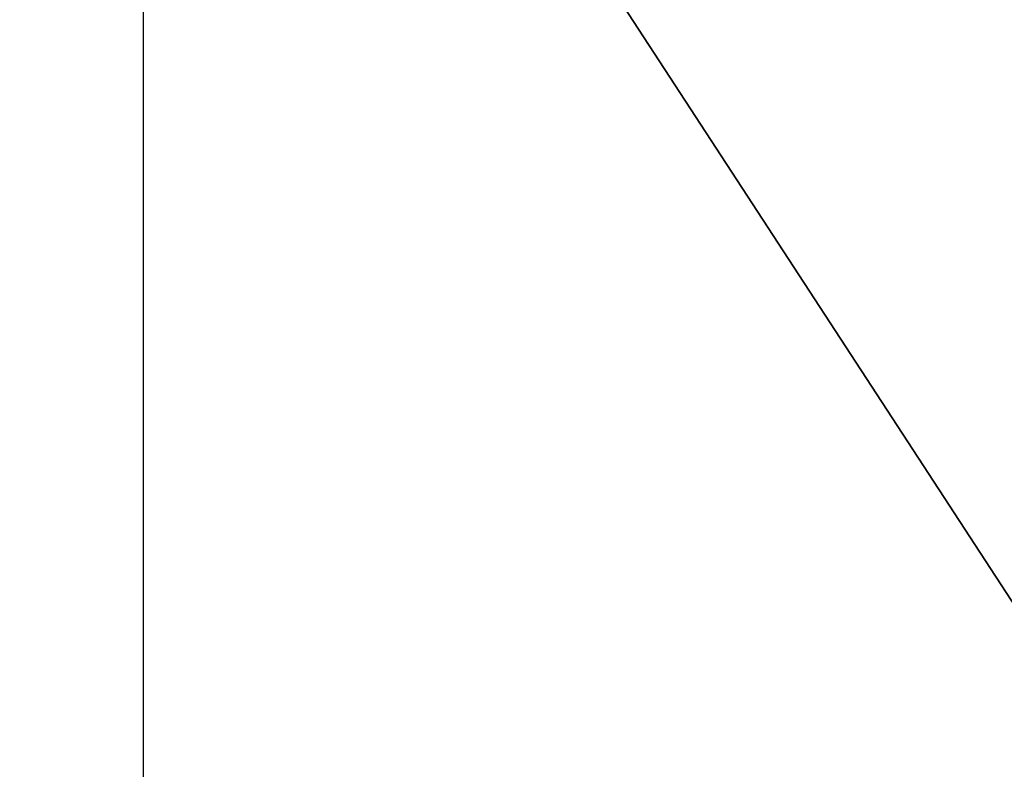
# Model space of a CAD drawing. Extents: x 0 to 80, y 0 to 80.
# Tile 390 of 656: x 9.16242 to 9.16497, y 35.4184 to 35.42034. Entities that reach past the tile are written whole.
import ezdxf

# ---------------------------------------------------------------- set-up
doc = ezdxf.new("R2010")
doc.units = 0
doc.header["$LTSCALE"] = 25.4
doc.layers.get('0').update_dxf_attribs({"color": 13, "linetype": 'CONTINUOUS'})

# ---------------------------------------------------------------- blocks, each defined once
blk = doc.blocks.new('ORBIT-I-KINKIET-20-7806-78')
at = {"color": 7}
for p, q in [((25.5593529, 35.64608, 303.6047363), (25.5593529, 35.7683601, 303.6047363)), ((25.5593529, 35.7683601, 303.6047363), (25.6391087, 35.64608, 302.8093262)), ((25.5593529, 35.7683601, 303.6047363), (25.6391087, 35.64608, 302.8093262))]:
    blk.add_line(p, q, dxfattribs=at)
mesh = blk.add_polyface(dxfattribs=at)
corners = [(25.9350891, 35.7683601, 344.9284973), (25.2029629, 35.64608, 344.5432434), (25.9350891, 35.64608, 344.9284973)]
mesh.append_faces([[corners[k] for k in face] for face in [(0, 1, 2)]], dxfattribs={"color": 7})
mesh = blk.add_polyface(dxfattribs=at)
corners = [(25.9350891, 35.7683601, 344.9284973), (25.2029629, 35.7683601, 344.5432434), (25.2029629, 35.64608, 344.5432434)]
mesh.append_faces([[corners[k] for k in face] for face in [(0, 1, 2)]], dxfattribs={"color": 7})
mesh = blk.add_polyface(dxfattribs=at)
corners = [(25.5593529, 35.7683601, 303.6047363), (25.6391087, 35.64608, 302.8093262), (25.5593529, 35.64608, 303.6047363)]
mesh.append_faces([[corners[k] for k in face] for face in [(0, 1, 2)]], dxfattribs={"color": 7})
mesh = blk.add_polyface(dxfattribs=at)
corners = [(25.6391087, 35.7683601, 302.8093262), (25.6391087, 35.64608, 302.8093262), (25.5593529, 35.7683601, 303.6047363)]
mesh.append_faces([[corners[k] for k in face] for face in [(0, 1, 2)]], dxfattribs={"color": 7})

msp = doc.modelspace()

# ---------------------------------------------------------------- block references
at = {"color": 0}
msp.add_blockref('ORBIT-I-KINKIET-20-7806-78', (-16.3966141, -0.3460782, -57.5), dxfattribs=at)

doc.saveas('drawing.dxf')
